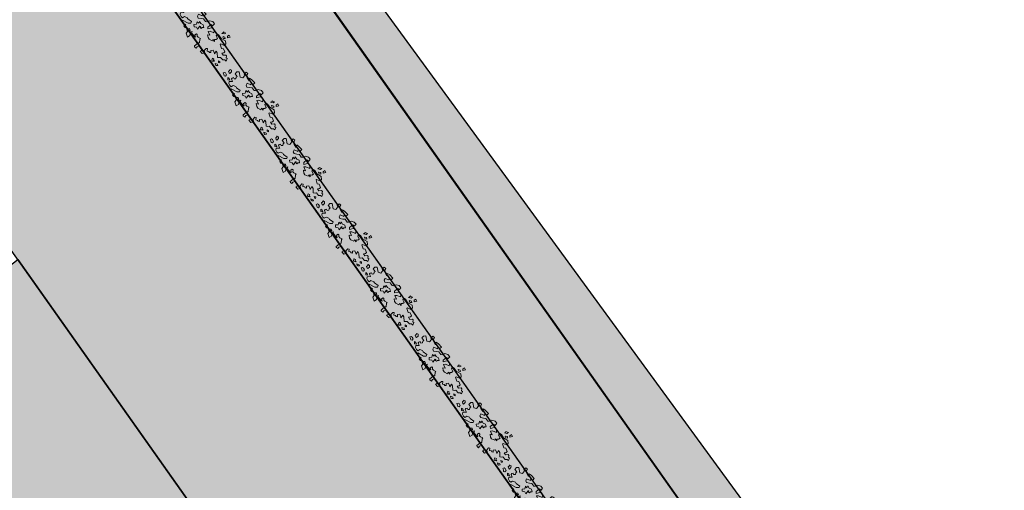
# Model space of a CAD drawing. Header units: centimetres. Extents: x 100159 to 225226, y -81380 to -23241.
# Tile 346 of 365: x 199614 to 201970, y -37878 to -36751. Entities that reach past the tile are written whole.
import ezdxf

# ---------------------------------------------------------------- set-up
doc = ezdxf.new("R2010")
doc.units = ezdxf.units.CM
doc.layers.get('0').update_dxf_attribs({"lineweight": 5})
doc.layers.add('24', color=7, linetype='Continuous', lineweight=15, true_color=0x99ad58)
doc.layers.add('DDL- PAYSAGE HACHURES', color=7, linetype='Continuous', lineweight=15, true_color=0x99ad58)
for name, color, linetype in [('A-Mar-P-HA-hachures', 7, 'Continuous'), ('A-Mar-P-TR-Revêtement enrobé', 7, 'Continuous'), ('A-Mar-P-TX-légende', 7, 'Continuous')]:
    doc.layers.add(name, color=color, linetype=linetype)
doc.layers.add('A-Mar-P-TR-esv-massifs', color=7, linetype='Continuous', true_color=0x99ad58)
pattern_1 = [(301, (197231.2399924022, -32319.91977730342), (60.99452894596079, -15.20764408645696), [22.225, -66.67499999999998]), (31.00000000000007, (197227.4380813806, -32335.16840953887), (15.20764408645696, 60.99452894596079), [22.22499999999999, -66.67499999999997])]

# ---------------------------------------------------------------- blocks, each defined once
blk = doc.blocks.new('0NAR_Arbre051')
at = {"linetype": 'Continuous'}
for points in [[(0.6121157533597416, 0.9230140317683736), (0.5771157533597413, 0.8090140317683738), (0.5221157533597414, 0.8380140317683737), (0.5121167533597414, 0.9280140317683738), (0.6121157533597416, 0.9230140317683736)], [(0.0891127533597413, 0.1910130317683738), (-0.0898872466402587, 0.2085130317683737), (-0.0528872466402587, 0.2870130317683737), (0.0956127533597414, 0.3975130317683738), (0.0361127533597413, 0.4460130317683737), (-0.0863872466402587, 0.4830130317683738), (-0.1463872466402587, 0.4195130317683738), (-0.1908872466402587, 0.2560130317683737), (-0.2618872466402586, 0.2970130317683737), (-0.2913872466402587, 0.4790130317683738), (-0.2058872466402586, 0.5055130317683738), (-0.2468872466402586, 0.6170130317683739), (-0.3693872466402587, 0.602013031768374), (-0.4738872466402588, 0.4980130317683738), (-0.4888872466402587, 0.3785130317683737), (-0.5298872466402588, 0.3265130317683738), (-0.6748872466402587, 0.3155130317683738), (-0.7383872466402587, 0.2300130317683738), (-0.8198872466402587, 0.1290130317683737), (-0.9093862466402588, 0.1405130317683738), (-0.9643872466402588, 0.2155130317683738), (-0.8193872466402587, 0.3255130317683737), (-0.8728872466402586, 0.3740130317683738), (-0.7778872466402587, 0.4190130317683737), (-0.8028872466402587, 0.5140130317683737), (-0.9893882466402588, 0.4705130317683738), (-1.094388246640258, 0.4255130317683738), (-1.014387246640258, 0.3455130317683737), (-1.169387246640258, 0.3405130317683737), (-1.279388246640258, 0.3955130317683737), (-1.324388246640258, 0.4605130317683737), (-1.409388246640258, 0.4255130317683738), (-1.379387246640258, 0.3105130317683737), (-1.314387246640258, 0.3055130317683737), (-1.259388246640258, 0.1755130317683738), (-1.349388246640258, 0.0855130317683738), (-1.574388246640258, 0.1655130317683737), (-1.619388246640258, 0.0805130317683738), (-1.589387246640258, -0.0344869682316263), (-1.445383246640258, -0.0084869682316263), (-1.441883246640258, -0.0679869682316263), (-1.385883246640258, -0.1124869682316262), (-1.415883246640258, -0.1869869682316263), (-1.482883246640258, -0.1759869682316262), (-1.493883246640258, -0.2354869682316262), (-1.479383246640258, -0.2764869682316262), (-1.352383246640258, -0.2949869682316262), (-1.423383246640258, -0.4294869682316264), (-1.359883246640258, -0.4889869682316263), (-1.263383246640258, -0.4959869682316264), (-1.184884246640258, -0.4699869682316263), (-1.192384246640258, -0.3694869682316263), (-1.087884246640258, -0.2914869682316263), (-1.024884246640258, -0.2914869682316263), (-0.8443842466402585, -0.2094869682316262), (-0.7943842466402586, -0.2644869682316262), (-0.8593842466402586, -0.3744869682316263), (-1.099384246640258, -0.5194869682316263), (-0.9693832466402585, -0.5744869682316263), (-0.8593832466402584, -0.4944869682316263), (-0.8343832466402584, -0.5994869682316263), (-0.7528832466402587, -0.5809869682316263), (-0.6343832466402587, -0.4844869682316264), (-0.6143832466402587, -0.4344869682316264), (-0.5328842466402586, -0.4609869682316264), (-0.6448842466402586, -0.5529869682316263), (-0.5553842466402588, -0.5789869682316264), (-0.5218842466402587, -0.6679869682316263), (-0.3378842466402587, -0.7049869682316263), (-0.3418842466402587, -0.5894869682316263), (-0.4753842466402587, -0.4704869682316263), (-0.4533842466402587, -0.4074869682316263), (-0.4083842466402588, -0.4594869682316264), (-0.1758842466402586, -0.4219869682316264), (-0.1608842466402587, -0.4029869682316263), (-0.2578842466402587, -0.3694869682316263), (-0.2618842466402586, -0.2879869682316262), (-0.2168842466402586, -0.2729869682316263), (-0.1573842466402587, -0.3214869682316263), (-0.0903842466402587, -0.2989869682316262), (0.0026157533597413, -0.2429869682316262), (0.0176157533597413, -0.2839869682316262), (0.1516157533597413, -0.3769869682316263), (0.1256157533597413, -0.4254869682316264), (0.1516157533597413, -0.5594869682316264), (0.1591157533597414, -0.6414869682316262), (0.1966157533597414, -0.6524869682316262), (0.2821157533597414, -0.6189869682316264), (0.2486157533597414, -0.5519869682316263), (0.2631157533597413, -0.4589869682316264), (0.3786157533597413, -0.4254869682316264), (0.4941157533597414, -0.4739869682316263), (0.4866157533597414, -0.5444869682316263), (0.6206157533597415, -0.5149869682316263), (0.6506157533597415, -0.3959869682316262), (0.5461157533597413, -0.3584869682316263), (0.5126157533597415, -0.2469869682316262), (0.5501157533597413, -0.2019869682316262), (0.6396157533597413, -0.2654869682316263), (0.6916157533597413, -0.2059869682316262), (0.7401157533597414, -0.2094869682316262), (0.7771147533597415, -0.1649869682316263), (0.6991147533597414, -0.1124869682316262), (0.7361157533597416, -0.0234869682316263), (0.8551147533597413, -0.0309869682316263), (0.9036147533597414, -0.0529869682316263), (0.8406157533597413, 0.0770130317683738), (0.9336147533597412, 0.0810130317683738), (1.108615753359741, -0.0084869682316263), (1.157114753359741, 0.0510130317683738), (1.179114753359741, 0.1070130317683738), (1.324614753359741, 0.1405130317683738), (1.365614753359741, 0.2075130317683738), (1.440114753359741, 0.2335130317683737), (1.365614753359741, 0.3340130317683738), (1.317114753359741, 0.3045130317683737), (1.257614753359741, 0.3675130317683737), (1.205114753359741, 0.3565130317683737), (1.157114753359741, 0.2520130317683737), (1.049114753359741, 0.2485130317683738), (1.078614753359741, 0.3300130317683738), (1.060114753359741, 0.3860130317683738), (0.9111147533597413, 0.4140130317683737), (0.8541147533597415, 0.3430130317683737), (0.6706147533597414, 0.3855130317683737), (0.6656147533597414, 0.4155130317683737), (0.7956147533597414, 0.5055130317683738), (0.7806147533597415, 0.6105130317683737), (0.6606147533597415, 0.6605130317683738), (0.4606147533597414, 0.5455130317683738), (0.2906147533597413, 0.5405130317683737), (0.2156147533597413, 0.5005130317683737), (0.2506147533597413, 0.4155130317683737), (0.3921147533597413, 0.4125130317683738), (0.3971147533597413, 0.3325130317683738), (0.3571147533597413, 0.2725130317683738), (0.4271147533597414, 0.2275130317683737), (0.3186147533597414, 0.2145130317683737), (0.3586147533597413, 0.1595130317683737), (0.2301147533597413, 0.0765130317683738), (0.1401147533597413, 0.0665130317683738), (0.0236147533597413, 0.1145130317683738), (0.0891127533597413, 0.1910130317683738)], [(0.2901157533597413, 0.6935140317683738), (0.3686157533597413, 0.7755140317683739), (0.3686157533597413, 0.8540140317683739), (0.2681157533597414, 0.7830140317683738), (0.2901157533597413, 0.7720140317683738), (0.2901157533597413, 0.6935140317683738)], [(0.5011157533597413, 0.7260140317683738), (0.5571157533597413, 0.6960140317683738), (0.5126157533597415, 0.6365140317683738), (0.4456157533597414, 0.6405140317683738), (0.4416157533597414, 0.6700140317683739), (0.5011157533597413, 0.7260140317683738)], [(-0.4553842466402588, 0.1700130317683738), (-0.3398852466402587, 0.1330130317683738), (-0.3768852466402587, 0.0710130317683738), (-0.3648852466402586, 0.0090130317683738), (-0.4148852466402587, -0.0029869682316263), (-0.4513842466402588, 0.0290130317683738), (-0.4773842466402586, 0.0025130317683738), (-0.4103842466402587, -0.1464869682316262), (-0.5108842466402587, -0.1464869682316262), (-0.5853842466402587, -0.2279869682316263), (-0.6748842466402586, -0.1834869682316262), (-0.6263842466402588, -0.0789869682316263), (-0.7083842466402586, 0.0065130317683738), (-0.6153852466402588, 0.0290130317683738), (-0.6673842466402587, 0.0995130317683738), (-0.5518842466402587, 0.1070130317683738), (-0.4553842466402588, 0.1700130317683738)], [(-1.762818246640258, -0.4976859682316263), (-1.818585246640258, -0.4733939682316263), (-1.896354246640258, -0.4646229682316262), (-1.880449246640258, -0.4034099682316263), (-1.834974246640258, -0.3792859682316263), (-1.744841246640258, -0.3781999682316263), (-1.717560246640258, -0.4555349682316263), (-1.762818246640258, -0.4976859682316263)], [(-1.828540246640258, -0.2224939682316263), (-1.842049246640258, -0.1487379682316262), (-1.870995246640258, -0.1519989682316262), (-1.869414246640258, -0.1220239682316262), (-1.806734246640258, -0.0870139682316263), (-1.743496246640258, -0.1328499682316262), (-1.720442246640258, -0.2277099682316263), (-1.758586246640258, -0.2387099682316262), (-1.828540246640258, -0.2224939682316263)], [(-1.465424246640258, -0.3789329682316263), (-1.524933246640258, -0.4435069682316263), (-1.611523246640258, -0.3932359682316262), (-1.538381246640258, -0.3632319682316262), (-1.465424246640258, -0.3789329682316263)], [(1.186614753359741, -0.2169869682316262), (1.134614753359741, -0.2949869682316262), (1.097114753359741, -0.3024869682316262), (1.045114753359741, -0.2504869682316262), (1.034114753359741, -0.2204869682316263), (1.093614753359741, -0.1834869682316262), (1.127114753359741, -0.2279869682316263), (1.186614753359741, -0.2169869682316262)], [(1.320614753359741, -0.0084869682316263), (1.373114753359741, -0.0494869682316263), (1.324614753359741, -0.0789869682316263), (1.265114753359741, -0.0569869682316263), (1.320614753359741, -0.0084869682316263)], [(1.373114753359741, -0.1649869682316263), (1.425114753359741, -0.1759869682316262), (1.387614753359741, -0.2469869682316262), (1.358114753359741, -0.2614869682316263), (1.283614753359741, -0.2394869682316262), (1.373114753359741, -0.1649869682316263)]]:
    blk.add_lwpolyline(points, dxfattribs=at)

msp = doc.modelspace()

# ---------------------------------------------------------------- hatches: boundary and pattern name
at = {"layer": '24', "true_color": 0xbeb7b0}
h = msp.add_hatch(dxfattribs=at)
h.set_pattern_fill('CROSS', color=9, scale=7, angle=269.6442310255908)
h.set_pattern_definition([(269.6442310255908, (189904.019983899, -53120.03491079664), (44.17313970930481, -44.7251464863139), [22.225, -66.675]), (359.6442310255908, (189892.8386972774, -53131.07819572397), (44.7251464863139, 44.17313970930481), [22.225, -66.675])])
edge = h.paths.add_edge_path()
edge.add_line((208626.2079652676, -37538.44606883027), (208491.2060584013, -37353.53678097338))
edge.add_line((208491.2060584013, -37353.53678097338), (208319.104789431, -37424.40520832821))
edge.add_line((208319.104789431, -37424.40520832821), (208292.9453899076, -37575.26077576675))
edge.add_line((208292.9453899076, -37575.26077576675), (208014.5440867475, -37743.01233513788))
edge.add_line((208014.5440867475, -37743.01233513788), (207409.0602037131, -37932.93576964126))
edge.add_line((207409.0602037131, -37932.93576964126), (202651.2518955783, -38923.38874305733))
edge.add_line((202651.2518956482, -38923.38874310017), (202024.8012369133, -38827.25299836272))
edge.add_line((202024.8012369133, -38827.25299836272), (201696.2591333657, -38615.4556637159))
edge.add_line((201696.2591333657, -38615.4556637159), (199004.8037855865, -34806.06776583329))
edge.add_line((199004.8037855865, -34806.06776583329), (197953.9971351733, -33318.79429515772))
edge.add_line((197953.9971351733, -33318.79429515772), (197195.5368909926, -32219.91708862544))
edge.add_line((197195.5368909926, -32219.91708862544), (197014.5683130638, -32439.73832813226))
edge.add_line((197014.5683130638, -32439.73832813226), (201398.7997098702, -38645.01980741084))
edge.add_arc((202740.3751640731, -37012.16486294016), 2113.300728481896, 230.5930176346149, 280.7103633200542)
edge.add_line((203133.1201463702, -39088.65019828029), (203142.864554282, -39137.86064415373))
edge.add_line((203142.864554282, -39137.86064415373), (204203.150346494, -38915.50454383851))
edge.add_line((204203.150346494, -38915.50454383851), (204202.9073829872, -38865.94808833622))
edge.add_line((204202.9073829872, -38865.94808833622), (207470.3476786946, -38185.75129446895))
edge.add_line((207470.3476786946, -38185.75129446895), (207483.3184697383, -38234.04933910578))
edge.add_arc((206827.4488085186, -35693.12117678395), 2624.21053625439, 284.4733862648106, 306.6382357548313)
edge.add_arc((207886.7618429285, -37111.74598241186), 853.729190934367, 306.4077644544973, 330.0127477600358)
h = msp.add_hatch(dxfattribs=at)
h.set_pattern_fill('CROSS', color=9, scale=7, angle=269.6442310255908)
h.set_pattern_definition(pattern_1)
edge = h.paths.add_edge_path()
edge.add_arc((202622.81718177, -37507.21242823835), 2357.726305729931, 217.280969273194, 282.7165412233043, ccw=False)
edge.add_line((200746.8339746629, -38935.34419365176), (196554.2333045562, -33001.27188440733))
edge.add_line((196554.2333045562, -33001.27188440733), (196982.0768916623, -32479.56233112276))
edge.add_line((196982.0768916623, -32479.56233112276), (201361.8289411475, -38679.34222421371))
edge.add_arc((202740.3751643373, -37012.16486188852), 2163.300729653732, 230.4135267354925, 280.7225593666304)
edge.add_line((203142.8648154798, -39137.69353225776), (203141.8183591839, -39807.10614547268))
h = msp.add_hatch(dxfattribs=at)
h.set_pattern_fill('CROSS', color=9, scale=7, angle=269.6442310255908)
h.set_pattern_definition(pattern_1)
edge = h.paths.add_edge_path()
edge.add_arc((195857.1881307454, -36224.42645212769), 900.473359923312, 187.2934420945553, 225.4637151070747)
edge.add_line((195225.6313978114, -36866.28965018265), (197694.2677459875, -38830.08852781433))
edge.add_arc((196818.9750831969, -39930.39432169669), 1405.990784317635, -11.40946130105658, 51.49777025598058, ccw=False)
edge.add_arc((198426.8412183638, -40242.84484025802), 232.2097941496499, 171.5010631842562, 258.4386460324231)
edge.add_line((198380.3023928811, -40470.34324953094), (203005.1489780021, -40470.27378647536))
edge.add_line((203005.1489780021, -40470.27378647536), (203004.2727545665, -42469.51856909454))
edge.add_line((203004.2727545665, -42469.51856909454), (203004.3735206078, -42840.04682785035))
edge.add_line((203004.3735206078, -42840.04682785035), (198903.8688560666, -42840.3189969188))
edge.add_line((198903.8688560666, -42840.3189969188), (198612.7867274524, -42840.33210787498))
edge.add_line((198612.7867274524, -42840.33210787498), (196598.5764873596, -42840.42448668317))
edge.add_line((196598.5764873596, -42840.42448668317), (196598.575675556, -43051.15870849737))
edge.add_line((196598.575675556, -43051.15870849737), (196598.5676474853, -43941.74929408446))
edge.add_line((196598.5676474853, -43941.74929408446), (197815.5830068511, -43941.7599215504))
edge.add_line((197815.5830068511, -43941.7599215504), (197815.5916543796, -44170.71799940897))
edge.add_line((197815.5916543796, -44170.71799940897), (196908.7953425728, -44170.71812119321))
edge.add_line((196908.7953425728, -44170.71812119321), (196909.085131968, -46334.82989455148))
edge.add_line((196909.085131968, -46334.82989455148), (196636.6357878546, -46334.8298946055))
edge.add_line((196636.6357878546, -46334.8298946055), (196636.6125634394, -45834.82910137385))
edge.add_line((196636.6125634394, -45834.82910137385), (194420.4363947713, -45834.93284731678))
edge.add_line((194420.4363947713, -45834.93284731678), (194420.406203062, -45184.93286467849))
edge.add_line((194420.406203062, -45184.93286467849), (194144.4458689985, -45184.94568250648))
edge.add_line((194144.4458689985, -45184.94568250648), (195106.9238781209, -43539.45781926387))
edge.add_line((195106.9238781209, -43539.45781926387), (195246.3702716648, -43300.46839000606))
edge.add_line((195246.3702716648, -43300.46839000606), (195591.4004476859, -43300.46838994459))
edge.add_line((195591.4004476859, -43300.46838994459), (195591.4004476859, -43050.46839951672))
edge.add_line((195591.4004476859, -43050.46839951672), (195395.0408200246, -43050.46839955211))
edge.add_line((195395.0408200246, -43050.46839955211), (195402.5910232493, -43032.73032011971))
edge.add_line((195402.5910232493, -43032.73032011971), (195877.7507760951, -42220.17127701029))
edge.add_line((195877.7507760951, -42220.17127701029), (196130.6646872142, -41789.16342645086))
edge.add_line((196130.6646872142, -41789.16342645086), (196317.2829746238, -41470.17524748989))
edge.add_line((196317.2829746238, -41470.17524748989), (196463.5062906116, -41220.1765682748))
edge.add_line((196463.5062906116, -41220.1765682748), (196715.557951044, -40789.16871007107))
edge.add_line((196715.557951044, -40789.16871007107), (196902.1327683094, -40470.18051799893))
edge.add_line((196902.1327683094, -40470.18051799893), (197498.7530087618, -40470.18591481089))
edge.add_arc((196603.8493006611, -39927.1413124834), 1046.780820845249, 328.7498267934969, 403.8090909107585)
edge.add_line((197359.259097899, -39202.49924557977), (194778.9204777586, -37149.92922290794))
edge.add_arc((195716.2622376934, -36251.52440573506), 1298.360809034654, 142.5071643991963, 223.7849150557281, ccw=False)
edge.add_line((194686.1045285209, -35461.26123142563), (196599.9598079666, -33066.00949501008))
edge.add_line((196599.9598079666, -33066.00949501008), (197196.1986677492, -33909.77504397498))
edge.add_arc((197309.782950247, -34648.48285228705), 747.3891993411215, 98.74138326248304, 234.639700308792)
edge.add_line((196877.2566901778, -35258.00040711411), (199519.72543867, -37394.0580201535))
edge.add_line((199519.72543867, -37394.0580201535), (199609.7445175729, -37325.29887401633))
edge.add_line((199609.7445175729, -37325.29887401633), (200746.833974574, -38935.3441938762))
edge.add_arc((202622.1510597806, -37510.07669817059), 2355.462078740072, 217.2353474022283, 277.0622869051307)
edge.add_line((202911.7510700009, -39847.66807359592), (202053.8487142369, -40030.02087843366))
edge.add_line((202053.8487142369, -40030.02087843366), (201985.6187766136, -40120.22476180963))
edge.add_line((201985.6187766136, -40120.22476180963), (201654.823272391, -40119.85367865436))
edge.add_line((201654.823272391, -40119.85367865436), (199717.716415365, -40120.27962719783))
edge.add_line((199717.716415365, -40120.27962719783), (194964.000519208, -36338.7425162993))
edge = h.paths.add_edge_path(flags=16)
edge.add_line((201765.8515211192, -41720.22427349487), (201765.847013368, -42220.22426831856))
edge.add_line((201765.847013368, -42220.22426831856), (201905.5896816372, -42220.22552814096))
edge.add_line((201905.5896816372, -42220.22552814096), (201905.6000365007, -41071.66904007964))
edge.add_line((201905.6000365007, -41071.66904007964), (201765.857381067, -41070.22428053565))
edge.add_line((201765.857381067, -41070.22428053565), (201765.8528734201, -41570.2242751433))
edge.add_line((201765.8528734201, -41570.2242751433), (197765.8529644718, -41570.18821357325))
edge.add_line((197765.8529644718, -41570.18821357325), (197765.8574721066, -41070.18821895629))
edge.add_line((197765.8574721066, -41070.18821895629), (197701.5487963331, -41069.1740053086))
edge.add_line((197701.5487963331, -41069.1740053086), (197116.1301435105, -42069.68087958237))
edge.add_arc((197202.4407624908, -42120.183127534), 99.99999998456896, 149.6671553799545, 269.9994834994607)
edge.add_line((197202.4398610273, -42220.18312751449), (197515.8471102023, -42220.18595281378))
edge.add_line((197515.8471102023, -42220.18595281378), (197515.8516178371, -41720.18595819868))
edge.add_line((197515.8516178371, -41720.18595819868), (201765.8515211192, -41720.22427349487))
at = {"layer": 'A-Mar-P-HA-hachures', "linetype": 'Continuous'}
h = msp.add_hatch(dxfattribs=at)
h.set_pattern_fill('AR-CONC', color=63, scale=0.75, angle=-31.35576897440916)
h.set_pattern_definition([(50.00000000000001, (200765.8470364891, -42220.18595200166), (136.638501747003, -11.95431415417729), [14.28749999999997, -157.1624999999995]), (355, (200765.8470364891, -42220.18595200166), (-26.43256606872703, 143.2926339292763), [11.43, -125.7304381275]), (100.4514446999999, (200777.2335417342, -42221.18214213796), (110.2059353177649, 131.3383139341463), [12.1425066, -133.56768345]), (46.18420000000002, (200765.8470364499, -42182.08595207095), (203.3092806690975, -31.53174594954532), [21.43124999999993, -235.7437499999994]), (96.63555760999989, (200782.7894614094, -42184.71357712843), (178.0531005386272, 185.5695934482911), [18.21376735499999, -200.35170612]), (351.1841511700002, (200765.8470364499, -42182.08595207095), (178.0531005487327, 185.5695934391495), [17.1449753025, -188.59479894]), (21.00000000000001, (200784.8970365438, -42191.61095190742), (113.7107934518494, -76.6988986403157), [14.28749999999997, -157.1624999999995]), (326, (200784.8970365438, -42191.61095190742), (46.35152126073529, 138.1409745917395), [11.43, -125.73]), (71.45144499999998, (200794.3729358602, -42198.00252705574), (160.0623144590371, 61.44207666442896), [12.1425066, -133.5674532]), (37.50000000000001, (200765.8470364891, -42220.18595200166), (2.316452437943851, 63.41627915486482), [0, -124.2059999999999, 0, -127.6349999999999, 0, -126.2062499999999]), (7.499999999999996, (200765.8470364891, -42220.18595200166), (50.11474688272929, 75.13543111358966), [0, -72.77099999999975, 0, -121.3484999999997, 0, -48.10124999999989]), (327.5, (200723.3655363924, -42220.18595216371), (101.6929463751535, -4.296557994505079), [0, -47.625, 0, -148.59, 0, -197.1675]), (317.5, (200704.3155364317, -42220.18595210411), (111.0968860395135, 19.06986827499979), [0, -61.91249999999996, 0, -98.67899999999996, 0, -140.0174999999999])])
h.paths.add_polyline_path([(202014.9660684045, -38820.91267709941), (200028.6127422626, -36100.61599492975), (199985.4162722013, -36084.30449683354), (199565.3496903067, -35533.04090995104), (199536.5374546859, -35555.66804629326), (201696.2591333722, -38615.45566371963)])
at = {"layer": 'A-Mar-P-TX-légende', "true_color": 0x515c2d}
h = msp.add_hatch(dxfattribs=at)
h.set_pattern_fill('AR-CONC', color=59, scale=0.45, angle=-31.35576897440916)
h.set_pattern_definition([(50.00000000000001, (200765.8470364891, -42220.18595200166), (81.9831010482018, -7.172588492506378), [8.572499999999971, -94.29749999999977]), (355, (200765.8470364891, -42220.18595200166), (-15.85953964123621, 85.9755803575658), [6.858, -75.43826287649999]), (100.4514446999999, (200772.6789396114, -42220.78366612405), (66.12356119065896, 78.80298836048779), [7.285503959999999, -80.14061006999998]), (46.18420000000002, (200765.8470365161, -42197.32595195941), (121.9855684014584, -18.9190475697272), [12.85874999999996, -141.4462499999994]), (96.63555760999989, (200776.0124914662, -42198.90252703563), (106.8318603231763, 111.3417560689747), [10.92826041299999, -120.2110236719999]), (351.1841511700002, (200765.8470365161, -42197.32595195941), (106.8318603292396, 111.3417560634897), [10.2869851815, -113.156879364]), (21.00000000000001, (200777.2770364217, -42203.04095210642), (68.22647607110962, -46.0193391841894), [8.572499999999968, -94.29749999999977]), (326, (200777.2770364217, -42203.04095210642), (27.81091275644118, 82.88458475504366), [6.858, -75.43799999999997]), (71.45144499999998, (200782.9625761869, -42206.87589691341), (96.03738867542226, 36.86524599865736), [7.28550396, -80.14047191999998]), (37.50000000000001, (200765.8470364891, -42220.18595200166), (1.38987146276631, 38.0497674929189), [0, -74.52359999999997, 0, -76.58099999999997, 0, -75.72374999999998]), (7.499999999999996, (200765.8470364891, -42220.18595200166), (30.06884812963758, 45.08125866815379), [0, -43.66259999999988, 0, -72.80909999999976, 0, -28.86074999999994]), (327.5, (200740.358136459, -42220.18595205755), (61.01576782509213, -2.577934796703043), [0, -28.575, 0, -89.15399999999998, 0, -118.3005]), (317.5, (200728.928136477, -42220.18595202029), (66.6581316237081, 11.44192096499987), [0, -37.14749999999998, 0, -59.20739999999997, 0, -84.01049999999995])])
edge = h.paths.add_edge_path()
edge.add_line((203133.1201450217, -39088.65019131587), (203143.4159829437, -39137.74500214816))
edge.add_arc((202740.7669553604, -37011.3653172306), 2164.16653791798, 230.4190173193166, 280.7225132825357, ccw=False)
edge.add_line((201361.8288365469, -38679.3420761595), (196981.6450954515, -32479.78950107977))
edge.add_line((196981.6450954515, -32479.78950107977), (197015.1566387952, -32440.57102313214))
edge.add_line((197015.1566387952, -32440.57102313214), (201398.7997098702, -38645.01980741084))
edge.add_arc((202740.375132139, -37012.16492591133), 2113.30065955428, 230.5930172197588, 280.710364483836)
h = msp.add_hatch(dxfattribs=at)
h.set_pattern_fill('AR-CONC', color=59, scale=0.5, angle=-31.35576897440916, style=0)
h.set_pattern_definition([(50.00000000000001, (200765.8470364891, -42220.18595200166), (91.09233449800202, -7.969542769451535), [9.524999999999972, -104.7749999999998]), (355, (200765.8470364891, -42220.18595200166), (-17.62171071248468, 95.52842261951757), [7.62, -83.820292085]), (100.4514446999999, (200773.4380399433, -42220.85007882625), (73.47062354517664, 87.55887595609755), [8.095004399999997, -89.04512229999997]), (46.18420000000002, (200765.8470365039, -42194.78595197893), (135.539520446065, -21.02116396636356), [14.28749999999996, -157.1624999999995]), (96.63555760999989, (200777.1419865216, -42196.53770195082), (118.7020670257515, 123.7130622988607), [12.14251157, -133.5678040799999]), (351.1841511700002, (200765.8470365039, -42194.78595197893), (118.7020670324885, 123.7130622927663), [11.429983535, -125.72986596]), (21.00000000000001, (200778.5470363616, -42201.1359522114), (75.80719563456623, -51.1325990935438), [9.524999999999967, -104.7749999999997]), (326, (200778.5470363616, -42201.1359522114), (30.90101417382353, 92.09398306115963), [7.62, -83.81999999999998]), (71.45144499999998, (200784.8643026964, -42205.39700210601), (106.7082096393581, 40.96138444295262), [8.0950044, -89.04496879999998]), (37.50000000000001, (200765.8470364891, -42220.18595200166), (1.544301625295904, 42.27751943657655), [0, -82.80399999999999, 0, -85.08999999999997, 0, -84.13749999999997]), (7.499999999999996, (200765.8470364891, -42220.18595200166), (33.40983125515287, 50.09028740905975), [0, -48.51399999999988, 0, -80.89899999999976, 0, -32.06749999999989]), (327.5, (200737.5260364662, -42220.18595204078), (67.79529758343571, -2.864371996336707), [0, -31.75, 0, -99.06, 0, -131.445]), (317.5, (200724.8260364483, -42220.18595206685), (74.06459069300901, 12.71324551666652), [0, -41.27499999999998, 0, -65.78599999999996, 0, -93.34499999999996])])
edge = h.paths.add_edge_path()
edge.add_line((195287.8432684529, -36788.08150600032), (195234.9295727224, -36854.60323568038))
edge.add_line((195234.9295727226, -36854.60323568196), (197725.1944955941, -38835.52274936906))
edge.add_arc((196843.7909827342, -39921.34040932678), 1398.52498839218, -11.961270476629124, 50.93232022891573, ccw=False)
edge.add_arc((198426.8412177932, -40242.84484048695), 217.2097936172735, 171.6189780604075, 258.0447357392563)
edge.add_line((198381.8466643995, -40455.34327485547), (199873.9877863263, -40455.36761986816))
edge.add_line((199873.9877863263, -40455.36761986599), (195287.8432684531, -36788.08150599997))

# ---------------------------------------------------------------- linework, layer by layer
at = {"layer": 'A-Mar-P-TR-esv-massifs', "color": 7, "linetype": 'Continuous'}
msp.add_lwpolyline([(203133.1201450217, -39088.65019131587), (203143.4159829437, -39137.74500214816, -0.2230844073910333), (201361.8288365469, -38679.3420761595), (196981.6450954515, -32479.78950107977), (197015.1566387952, -32440.57102313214), (201398.7997098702, -38645.01980741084, 0.2222319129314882), (203133.1201438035, -39088.65018554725)], format="xyb", close=True, dxfattribs=at)
at = {"layer": 'A-Mar-P-TR-esv-massifs', "linetype": 'Continuous'}
msp.add_lwpolyline([(202014.9660684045, -38820.91267709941), (200028.6127422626, -36100.61599492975), (199985.4162722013, -36084.30449683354), (199565.3496903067, -35533.04090995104), (199536.5374546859, -35555.66804629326), (201696.2591333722, -38615.45566371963)], close=True, dxfattribs=at)
at = {"layer": 'A-Mar-P-TR-Revêtement enrobé', "linetype": 'Continuous'}
msp.add_lwpolyline([(208626.2079651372, -37538.44606902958), (208626.2079652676, -37538.44606883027), (208491.2060584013, -37353.53678097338), (208319.104789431, -37424.40520832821), (208292.9453899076, -37575.26077576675), (208014.5440867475, -37743.01233513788), (207409.0602037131, -37932.93576964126), (202651.2518955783, -38923.38874305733), (202651.2518956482, -38923.38874310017), (202024.8012369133, -38827.25299836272), (201696.2591333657, -38615.4556637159), (199004.8037855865, -34806.06776583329), (197953.9971351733, -33318.79429515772), (197195.5368909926, -32219.91708862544), (197014.5683130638, -32439.73832813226), (201398.7997098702, -38645.01980741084, 0.2222319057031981), (203133.1201463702, -39088.65019828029), (203142.864554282, -39137.86064415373), (204203.150346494, -38915.50454383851), (204202.9073829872, -38865.94808833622), (207470.3476786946, -38185.75129446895), (207483.3184697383, -38234.04933910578, 0.0970150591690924), (208393.4739850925, -37798.83865188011, 0.1033619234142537), (208626.2079651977, -37538.4460687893)], format="xyb", close=True, dxfattribs=at)
at = {"layer": 'A-Mar-P-TR-Revêtement enrobé'}
msp.add_lwpolyline([(203141.8183591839, -39807.10614547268), (203141.8183591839, -39807.10614547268, -0.2935365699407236), (200746.8339746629, -38935.34419365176), (196554.2333045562, -33001.27188440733), (196982.0768916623, -32479.56233112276), (201361.8289411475, -38679.34222421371, 0.2231097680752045), (203142.864815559, -39137.69353202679), (203142.8648154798, -39137.69353225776)], format="xyb", close=True, dxfattribs=at)
at = {"layer": 'A-Mar-P-TR-Revêtement enrobé', "linetype": 'Continuous'}
msp.add_lwpolyline([(195402.5910232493, -43032.73032011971), (195877.7507760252, -42220.17127696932), (195877.7507760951, -42220.17127701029), (196130.6646872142, -41789.16342645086), (196317.2829746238, -41470.17524748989), (196463.5062906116, -41220.1765682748), (196715.557951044, -40789.16871007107), (196902.1327683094, -40470.18051799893), (197498.7530087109, -40470.18591505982), (197498.7530087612, -40470.18591481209, 0.3397426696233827), (197359.259097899, -39202.49924557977), (194778.9204777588, -37149.92922290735), (194778.9204777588, -37149.92922290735, -0.3702969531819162), (194686.1045285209, -35461.26123142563), (196599.9598079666, -33066.00949501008), (197196.1986677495, -33909.77504397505, 0.6738631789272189), (196877.2566901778, -35258.00040711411), (199519.72543867, -37394.0580201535), (199519.72543867, -37394.0580201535), (199609.7445175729, -37325.29887401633), (200746.8339745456, -38935.34419386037), (200746.8339745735, -38935.344193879, 0.2671400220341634), (202911.7510700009, -39847.66807359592)], format="xyb", dxfattribs=at)

# ---------------------------------------------------------------- block references
at = {"layer": 'DDL- PAYSAGE HACHURES', "xscale": 54.05089091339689, "yscale": 54.05089091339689, "zscale": 54.05089091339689, "rotation": 300.2114444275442}
for p in [(200057.7527017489, -36789.47587258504), (200174.2130920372, -36954.35778653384), (200286.8133756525, -37113.77465117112), (200396.6416253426, -37269.26693460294), (200504.2706477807, -37421.35376692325), (200620.73103807, -37586.2356808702), (200733.3313216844, -37745.65254550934), (200843.1595713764, -37901.1448289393)]:
    msp.add_blockref('0NAR_Arbre051', p, dxfattribs=at)

doc.saveas('drawing.dxf')
